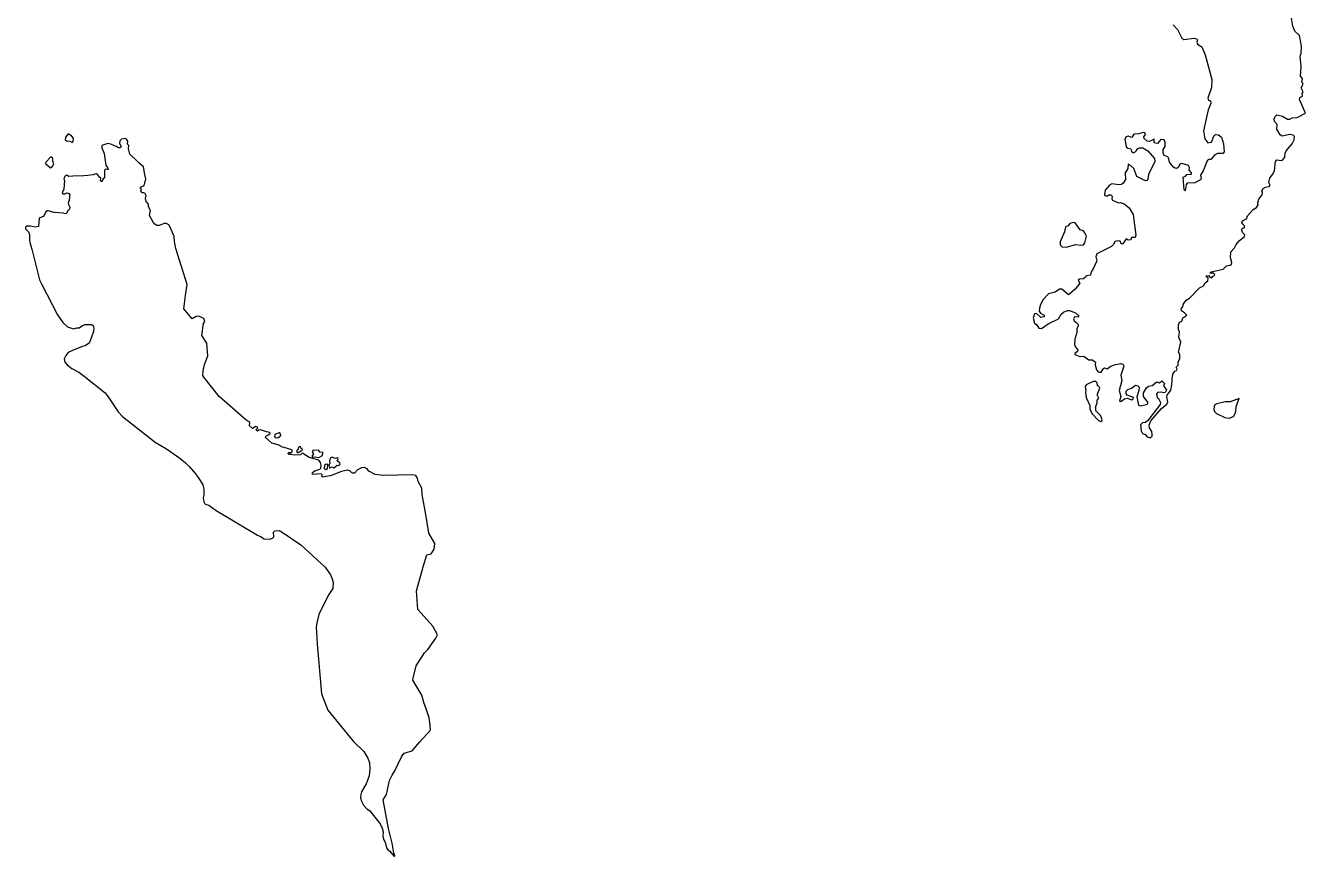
# Model space of a CAD drawing. Extents: x 369010 to 739155, y 6377141 to 6616555.
# Drawn here: x 441110 to 446675, y 6517094 to 6520707 of the extents above; entities that cross this region are included whole.
import ezdxf

# ---------------------------------------------------------------- set-up
doc = ezdxf.new("R2010")
doc.units = 0
doc.header["$LTSCALE"] = 40
doc.layers.add('1', color=7, linetype='Continuous', lineweight=13)

msp = doc.modelspace()

# ---------------------------------------------------------------- linework, layer by layer
at = {"layer": '1'}
for points in [[(446648.46, 6520663.74), (446629.1, 6520683.1), (446619.33, 6520703.79), (446613.87, 6520739.54)], [(446099.65, 6520709.91), (446118.68, 6520690.55)], [(446118.68, 6520690.55), (446137.72, 6520651.66), (446145.99, 6520646.36), (446190.51, 6520651.66), (446200.61, 6520649.34), (446205.74, 6520644.7)], [(446205.74, 6520644.7), (446203.09, 6520634.28), (446206.07, 6520625.67), (446224.11, 6520614.25), (446239.5, 6520579.5), (446268.47, 6520471.92), (446266.64, 6520437.82), (446250.26, 6520391.65), (446252.74, 6520382.88), (446261.85, 6520379.9), (446263.17, 6520367.49), (446251.58, 6520339.85), (446232.22, 6520249.15), (446237.02, 6520214.06), (446251.09, 6520196.35), (446265.98, 6520199.5), (446276.74, 6520226.48), (446284.19, 6520232.76), (446296.44, 6520232.1), (446309.51, 6520221.18), (446319.11, 6520192.38), (446321.76, 6520158.29), (446315.3, 6520151.01), (446291.97, 6520150.34), (446278.89, 6520143.89), (446263.17, 6520125.19), (446254.23, 6520124.53), (446248.11, 6520118.24), (446229.41, 6520075.04), (446218.15, 6520056.34), (446220.8, 6520042.6), (446218.48, 6520036.31), (446193.33, 6520022.57), (446161.05, 6520021.91), (446156.75, 6520014.63), (446152.12, 6519988.15), (446146.82, 6519992.45), (446143.51, 6520048.06), (446153.94, 6520051.7), (446158.9, 6520058.65), (446179.92, 6520060.31), (446179.59, 6520066.43), (446169.66, 6520078.35), (446170.32, 6520090.43), (446166.68, 6520097.88), (446137.22, 6520106.82), (446128.45, 6520104.83), (446123.48, 6520091.09), (446115.21, 6520085.47), (446107.76, 6520086.46), (446101.47, 6520091.42), (446083.27, 6520113.6), (446081.28, 6520128.17), (446076.15, 6520135.95), (446060.26, 6520141.9), (446055.79, 6520152.66), (446056.79, 6520167.39), (446064.56, 6520180.96), (446064.56, 6520199.83), (446061.25, 6520209.43), (446045.53, 6520211.08), (446031.13, 6520194.7), (446017.06, 6520196.35), (446017.4, 6520212.74), (445997.37, 6520203.14), (445986.45, 6520204.79), (445973.04, 6520216.55), (445972.38, 6520223.83), (445979.16, 6520233.26), (445976.85, 6520240.87), (445969.07, 6520242.2), (445951.03, 6520235.91), (445928.02, 6520235.25), (445920.25, 6520220.85), (445903.86, 6520226.14), (445895.58, 6520222.83), (445888.96, 6520213.07), (445895.92, 6520179.97), (445902.54, 6520174.01), (445915.11, 6520170.7), (445918.76, 6520159.61), (445925.54, 6520154.98), (445931.83, 6520155.31), (445940.93, 6520163.58), (445943.91, 6520171.03), (445952.85, 6520175), (445968.24, 6520175.67), (445989.92, 6520162.92), (446018.72, 6520129.49), (446020.37, 6520115.92), (445992.57, 6520059.65), (445989.43, 6520038.96), (445985.45, 6520033), (445979.83, 6520032.34), (445941.1, 6520050.05), (445929.02, 6520085.8), (445914.62, 6520099.2), (445903.86, 6520103.84), (445901.87, 6520085.47), (445891.12, 6520067.1)], [(446135.4, 6519465.98), (446134.41, 6519475.42), (446141.69, 6519484.02), (446142.68, 6519493.79), (446156.75, 6519512.49), (446170.82, 6519521.1), (446214.18, 6519566.61), (446231.56, 6519574.72), (446239.5, 6519588.62), (446249.93, 6519597.73), (446252.25, 6519608.15), (446244.47, 6519614.77), (446243.81, 6519619.41), (446255.89, 6519620.4), (446256.22, 6519613.95), (446267.47, 6519609.48), (446271.44, 6519617.75), (446277.73, 6519618.75), (446281.54, 6519624.54), (446273.76, 6519630.5), (446259.69, 6519630.16), (446265.16, 6519635.79), (446317.62, 6519647.54), (446330.86, 6519661.61), (446347.91, 6519664.92), (446353.37, 6519668.89), (446354.86, 6519676.67), (446348.4, 6519697.36), (446350.39, 6519723.67), (446366.44, 6519740.39), (446373.23, 6519754.46), (446386.3, 6519770.84), (446410.14, 6519790.21), (446411.79, 6519796.99), (446401.37, 6519807.59), (446397.72, 6519817.68), (446400.37, 6519824.63), (446410.47, 6519829.1), (446410.14, 6519836.38), (446398.39, 6519848.46), (446401.7, 6519857.73), (446418.74, 6519867.17), (446423.54, 6519879.25), (446447.04, 6519907.88), (446462.11, 6519915.66), (446469.06, 6519926.91), (446467.07, 6519936.35), (446471.87, 6519952.4), (446486.43, 6519970.77), (446488.42, 6519981.2), (446485.77, 6519988.81), (446491.56, 6519998.25), (446500.83, 6520004.53), (446516.89, 6520007.84), (446520.86, 6520012.81), (446516.06, 6520024.56), (446520.03, 6520043.92), (446532.11, 6520059.32), (446539.73, 6520076.03), (446544.69, 6520116.58), (446549.99, 6520122.54), (446570.68, 6520120.55), (446577.13, 6520123.2), (446585.07, 6520134.62), (446587.06, 6520152), (446591.36, 6520161.6), (446617.51, 6520192.38), (446626.12, 6520210.42), (446627.61, 6520224.82), (446620.82, 6520230.78), (446607.42, 6520233.76), (446573.32, 6520226.48), (446564.72, 6520231.44), (446550.98, 6520256.6), (446552.47, 6520276.62), (446540.89, 6520289.7), (446538.73, 6520301.61), (446542.54, 6520311.05), (446550.48, 6520318.99), (446575.48, 6520313.7), (446596.49, 6520300.62), (446606.42, 6520300.29), (446616.52, 6520306.08), (446638.53, 6520306.75), (446674.61, 6520325.45), (446648.96, 6520385.53), (446650.95, 6520394.63), (446662.53, 6520399.59), (446660.05, 6520411.01), (446664.19, 6520418.63), (446656.41, 6520436), (446664.19, 6520452.06), (446658.39, 6520462.48), (446661.54, 6520477.21), (446653.76, 6520486.48), (446656.57, 6520529.35), (446652.27, 6520574.2), (446656.9, 6520585.78), (446657.73, 6520617.56), (446648.46, 6520663.74)], [(441506.75, 6520180.3), (441481.43, 6520191.72), (441467.86, 6520194.53), (441442.37, 6520185.27), (441441.87, 6520175.17), (441451.64, 6520151.01), (441459.75, 6520099.7), (441466.7, 6520089.44), (441469.51, 6520081.66), (441464.38, 6520081), (441458.09, 6520082.98), (441453.62, 6520078.18), (441454.12, 6520044.26), (441447.17, 6520040.61), (441441.87, 6520027.87), (441436.25, 6520032.34), (441437.07, 6520042.93), (441433.1, 6520046.74), (441423.67, 6520058.65), (441419.36, 6520062.13), (441410.76, 6520060.64), (441405.46, 6520057.66), (441380.97, 6520054.85), (441363.75, 6520053.19), (441316.42, 6520051.7), (441296.73, 6520051.21), (441289.77, 6520056.01), (441278.85, 6520050.05), (441277.2, 6520039.79), (441280.01, 6520033.17), (441276.7, 6519996.09), (441269.09, 6519979.05), (441271.9, 6519975.41), (441280.51, 6519975.41), (441288.95, 6519980.21), (441297.22, 6519978.55), (441302.02, 6519970.44), (441301.69, 6519961.67), (441299.54, 6519948.1), (441295.07, 6519935.19), (441297.72, 6519925.75), (441302.19, 6519917.98), (441300.7, 6519909.04), (441292.42, 6519900.43), (441287.95, 6519889.34), (441281.83, 6519889.01), (441275.87, 6519891.5), (441234.99, 6519893.48), (441209.17, 6519901.59), (441203.88, 6519901.59), (441198.25, 6519897.12), (441190.14, 6519877.59), (441169.12, 6519868.99), (441167.14, 6519833.73), (441153.73, 6519831.09), (441131.55, 6519834.89), (441114.84, 6519834.4), (441110.37, 6519829.93), (441110.37, 6519823.14), (441123.44, 6519810.4), (441127.58, 6519798.65), (441127.58, 6519775.31), (441129.07, 6519764.06), (441137.84, 6519734.93), (441171.44, 6519601.37), (441179.22, 6519583.49), (441249.39, 6519449.43), (441272.89, 6519415.18), (441292.92, 6519397.14), (441319.23, 6519387.7), (441332.64, 6519392.34), (441343.23, 6519392.34), (441357.96, 6519402.43), (441370.04, 6519407.4), (441396.36, 6519407.73), (441403.48, 6519402.6), (441407.12, 6519391.01), (441405.79, 6519377.27), (441395.7, 6519347.15), (441386.26, 6519325.47), (441379.81, 6519321.5), (441369.71, 6519314.55), (441357.96, 6519311.57), (441316.75, 6519295.68), (441296.06, 6519285.25), (441285.64, 6519272.51), (441277.53, 6519257.45), (441280.34, 6519244.04), (441290.77, 6519231.47), (441311.29, 6519216.4), (441341.41, 6519199.69), (441365.08, 6519182.15), (441456.77, 6519110.32), (441472.33, 6519088.64), (441513.37, 6519026.74), (441531.58, 6519007.37), (441674.24, 6518895.16), (441723.56, 6518865.87), (441780.33, 6518825.98), (441805.98, 6518805.13)], [(442394.84, 6518795.36), (442392.53, 6518807.78), (442384.91, 6518816.55), (442343.21, 6518828.13), (442319.87, 6518843.86), (442318.55, 6518846.83), (442312.42, 6518848.16), (442305.14, 6518840.21), (442277.5, 6518839.55), (442265.25, 6518841.54), (442256.15, 6518842.53), (442251.19, 6518846.83), (442254.17, 6518850.64), (442266.91, 6518850.97), (442270.88, 6518856.93), (442267.24, 6518862.89), (442234.47, 6518872.98), (442227.85, 6518873.32), (442208.32, 6518884.4), (442180.68, 6518891.02), (442153.71, 6518915.68), (442154.7, 6518921.81), (442168.1, 6518928.76), (442174.06, 6518933.89), (442172.41, 6518937.86), (442158.01, 6518940.84), (442132.02, 6518948.45), (442125.07, 6518947.46), (442118.62, 6518943.82), (442112, 6518950.77), (442119.94, 6518955.9), (442118.95, 6518961.2), (442111.67, 6518963.18), (442096.28, 6518955.24), (442084.19, 6518966.49), (442085.19, 6518980.56), (442067.48, 6518992.64), (441951.96, 6519094.43), (441884.93, 6519178.5), (441880.79, 6519185.79), (441882.44, 6519206.14), (441888.9, 6519233.12), (441902.3, 6519270.86), (441898.99, 6519326.63), (441876.32, 6519359.23), (441883.77, 6519412.2), (441890.22, 6519419.64), (441885.75, 6519433.38), (441862.91, 6519442.81), (441852.49, 6519441.99), (441835.28, 6519432.22), (441798.37, 6519474.59), (441806.15, 6519532.85), (441812.6, 6519581.01), (441762.95, 6519737.74), (441757.49, 6519768.36), (441755.83, 6519790.04), (441738.62, 6519830.76), (441732.66, 6519840.85), (441722.4, 6519845.82), (441712.64, 6519846.64), (441691.45, 6519837.38), (441680.53, 6519837.71), (441672.58, 6519843.83), (441665.63, 6519851.61), (441649.75, 6519881.4), (441653.72, 6519902.92), (441645.28, 6519919.3), (441644.61, 6519929.89), (441634.85, 6519941.31), (441631.54, 6519955.05), (441634.52, 6519968.45), (441629.88, 6519976.56), (441624.75, 6519979.54), (441616.98, 6519979.54), (441611.18, 6519985.67), (441614.49, 6519993.78), (441608.7, 6520002.71), (441616.48, 6520009.33), (441625.09, 6520010.16), (441629.39, 6520021.58), (441632.53, 6520041.11), (441628.06, 6520059.48), (441622.77, 6520093.08), (441604.07, 6520108.64), (441595.79, 6520117.57), (441564.01, 6520148.19), (441557.39, 6520170.54), (441559.71, 6520184.77), (441553.75, 6520191.72), (441554.42, 6520204.79), (441549.45, 6520213.07), (441543, 6520215.72), (441527.93, 6520213.4), (441520.16, 6520206.45), (441518, 6520194.53), (441526.28, 6520181.29), (441522.97, 6520175.17), (441514.53, 6520175.5), (441506.75, 6520180.3)], [(445891.12, 6520067.1), (445892.44, 6520037.97), (445883.01, 6520021.58), (445875.72, 6520015.95), (445863.64, 6520014.3), (445832.53, 6520018.6), (445822.27, 6520013.64), (445804.56, 6519991.79), (445800.59, 6519972.76), (445803.23, 6519967.46), (445810.85, 6519965.48), (445819.62, 6519970.77), (445829.38, 6519971.1), (445834.84, 6519964.48), (445832.69, 6519953.39), (445835.51, 6519947.77), (445862.15, 6519936.35), (445869.27, 6519937.34), (445887.31, 6519932.38), (445907.67, 6519914.34), (445925.21, 6519885.21), (445937.46, 6519796), (445934.15, 6519785.57), (445918.76, 6519785.24), (445915.11, 6519774.65), (445904.52, 6519773.82), (445895.58, 6519779.95), (445880.52, 6519758.1), (445874.23, 6519758.6), (445868.94, 6519769.52), (445861.16, 6519771.51), (445845.44, 6519767.53), (445840.47, 6519754.79), (445832.03, 6519746.85), (445767.48, 6519714.08), (445763.68, 6519701), (445767.48, 6519683.29), (445750.44, 6519646.55), (445742.66, 6519636.45), (445740.01, 6519622.06), (445720.98, 6519619.41), (445718, 6519612.46), (445709.89, 6519606.17), (445692.18, 6519604.68), (445686.72, 6519599.38), (445693.34, 6519586.31), (445673.98, 6519560.65), (445644.02, 6519536.82), (445615.39, 6519561.32), (445604.96, 6519560.98), (445585.93, 6519547.58), (445557.13, 6519540.3), (445533.79, 6519515.47), (445522.54, 6519494.45), (445518.9, 6519478.4), (445517.57, 6519464.99), (445522.54, 6519457.05), (445538.92, 6519447.28), (445538.59, 6519440.33), (445525.02, 6519437.35), (445505.82, 6519454.73), (445496.22, 6519452.91), (445491.26, 6519434.21), (445496.55, 6519412.53), (445507.64, 6519405.91), (445515.92, 6519391.18), (445527.34, 6519389.19), (445555.97, 6519410.21), (445600.82, 6519431.89), (445612.41, 6519451.59), (445622.67, 6519460.36), (445640.38, 6519467.64), (445649.48, 6519467.64), (445675.46, 6519458.37), (445689.86, 6519444.97), (445686.88, 6519438.35), (445670.67, 6519440.33), (445666.36, 6519431.89), (445669.67, 6519423.62), (445684.4, 6519411.53), (445688.37, 6519402.1), (445681.09, 6519389.19), (445680.43, 6519372.81), (445671.66, 6519343.02), (445670.5, 6519320.01), (445675.13, 6519307.93), (445685.89, 6519297.17), (445684.24, 6519289.89), (445672.49, 6519281.45), (445671.82, 6519276.15), (445694.17, 6519267.88), (445711.54, 6519269.53), (445733.06, 6519254.14), (445747.29, 6519253.48), (445755.07, 6519249.67), (445761.69, 6519243.05), (445760.37, 6519231.3), (445766.82, 6519210.61), (445773.44, 6519201.67), (445778.74, 6519199.52)], [(445778.74, 6519199.52), (445786.52, 6519199.19), (445796.12, 6519216.24), (445801.25, 6519219.38), (445812.83, 6519214.25), (445825.25, 6519225.01), (445843.62, 6519231.96), (445871.92, 6519237.09), (445881.52, 6519234.78), (445885.49, 6519226), (445872.58, 6519186.95), (445876.22, 6519163.77), (445864.47, 6519120.41), (445871.92, 6519094.26), (445865.79, 6519073.24), (445871.92, 6519072.25), (445887.97, 6519083.34), (445900.88, 6519086.32), (445918.26, 6519079.86), (445925.38, 6519083.34), (445926.7, 6519089.96), (445900.22, 6519100.39), (445895.92, 6519106.68), (445895.58, 6519117.1), (445902.7, 6519124.72), (445918.92, 6519130.67), (445935.64, 6519143.42), (445946.23, 6519140.77), (445951.53, 6519135.14), (445950.86, 6519120.41), (445941.93, 6519093.27), (445948.55, 6519056.86), (445957.98, 6519053.22), (445982.64, 6519059.51), (445990.09, 6519062.49), (445989.43, 6519069.93), (445970.89, 6519093.6), (445970.89, 6519109.99), (445983.63, 6519132.33), (445991.74, 6519138.45), (446008.46, 6519141.76), (446028.82, 6519157.15), (446039.74, 6519154.18), (446050.17, 6519161.79), (446061.59, 6519150.53), (446057.45, 6519139.78), (446070.19, 6519123.06), (446064.56, 6519111.97), (446058.61, 6519109.65), (446048.84, 6519113.3), (446032.13, 6519110.98), (446027.82, 6519104.03), (446030.14, 6519090.29), (446036.43, 6519085.33), (446044.21, 6519067.95), (446043.05, 6519058.85), (445990.25, 6518990), (445979.5, 6518980.4), (445965.76, 6518979.24), (445957.48, 6518970.96), (445960.79, 6518945.14), (445966.09, 6518933.89), (445978.17, 6518928.76), (445986.78, 6518918.17), (446000.51, 6518914.86), (446008.29, 6518922.14), (446008.96, 6518930.58), (446006.64, 6518941.83), (445996.21, 6518958.55), (445995.55, 6518969.64), (446002.17, 6518987.68), (446048.84, 6519042.13), (446072.18, 6519060.17), (446076.98, 6519070.26), (446071.68, 6519090.62), (446073.83, 6519100.06), (446089.06, 6519121.74), (446094.19, 6519144.74), (446096.18, 6519184.3), (446099.32, 6519194.56), (446106.27, 6519203.99), (446114.38, 6519206.97), (446117.03, 6519213.26), (446113.39, 6519221.04), (446121.33, 6519230.97), (446121.99, 6519245.04), (446128.78, 6519258.11), (446128.45, 6519276.48), (446123.32, 6519286.91), (446132.59, 6519330.6), (446124.15, 6519352.28), (446127.29, 6519375.12), (446122.16, 6519384.72), (446122.82, 6519405.91), (446127.46, 6519417.49), (446137.72, 6519421.63), (446142.35, 6519435.53), (446158.41, 6519447.28), (446148.81, 6519458.04), (446135.4, 6519465.98)], [(441805.98, 6518805.13), (441821.37, 6518789.74), (441851, 6518756.3), (441869.7, 6518729.33), (441880.29, 6518709.47), (441885.75, 6518689.77), (441885.75, 6518665.77), (441882.11, 6518653.19), (441884.6, 6518636.48), (441890.22, 6518627.38), (441896.68, 6518624.07), (441906.94, 6518621.75), (441938.55, 6518597.75), (442118.78, 6518490.84), (442131.86, 6518485.54), (442148.24, 6518475.77), (442171.91, 6518473.79), (442183.99, 6518477.93), (442189.12, 6518483.22), (442188.13, 6518503.91), (442194.09, 6518509.87), (442212.96, 6518512.02), (442222.22, 6518506.89), (442306.3, 6518448.8), (442413.05, 6518352.14), (442435.56, 6518318.05), (442443.34, 6518301.66), (442448.3, 6518285.61), (442446.32, 6518259.63), (442428.94, 6518233.15), (442395.01, 6518167.61), (442385.74, 6518145.59), (442376.64, 6518110.18), (442374.16, 6518090.48), (442376.47, 6518044.97), (442377.47, 6518018.98), (442396.83, 6517801.35)], [(442396.83, 6517801.35), (442424.14, 6517729.52), (442534.2, 6517595.13), (442580.21, 6517550.61), (442598.25, 6517521.81), (442604.87, 6517501.45), (442607.52, 6517475.14), (442604.54, 6517445.02), (442590.97, 6517409.93), (442571.27, 6517375.17), (442567.63, 6517363.75), (442566.64, 6517349.69), (442570.11, 6517334.29), (442579.88, 6517316.92), (442593.95, 6517301.19), (442604.87, 6517293.25), (442652.04, 6517235.82), (442660.15, 6517217.78), (442664.95, 6517201.06), (442663.95, 6517180.21), (442667.93, 6517166.31), (442673.55, 6517156.21), (442678.85, 6517132.21), (442686.63, 6517121.12), (442694.24, 6517117.15), (442712.28, 6517094.31), (442715.09, 6517097.13), (442714.76, 6517103.75), (442711.62, 6517109.04), (442703.67, 6517152.57), (442687.95, 6517214.96), (442665.44, 6517340.75), (442679.01, 6517363.75), (442692.59, 6517424), (442704.67, 6517447.99), (442716.42, 6517467.03), (442744.22, 6517527.27), (442756.64, 6517543.66), (442771.03, 6517547.63), (442791.06, 6517552.92), (442824.82, 6517592.15), (442871.16, 6517643.95), (442869.51, 6517664.64), (442866.86, 6517687.31), (442864.54, 6517696.42), (442851.14, 6517740.77), (442843.86, 6517758.65), (442832.44, 6517795.06), (442793.54, 6517860.43), (442795.86, 6517868.87), (442808.11, 6517922.66), (442844.52, 6517979.76), (442858.92, 6517994.49), (442894.17, 6518042.65), (442901.45, 6518058.37), (442880.76, 6518094.78), (442843.19, 6518137.65), (442815.72, 6518168.6), (442811.75, 6518229.5), (442810.26, 6518249.53), (442834.09, 6518337.08), (442838.89, 6518353.14), (442854.61, 6518405.93), (442873.32, 6518410.07), (442886.89, 6518430.43), (442890.2, 6518455.42), (442863.06, 6518500.27), (442849.81, 6518581.2), (442834.09, 6518668.42), (442832.77, 6518695.4), (442817.38, 6518725.19), (442813.57, 6518739.59), (442806.62, 6518750.35), (442793.54, 6518752.99), (442665.11, 6518750.01), (442630.52, 6518755.31), (442602.39, 6518768.72), (442595.77, 6518779.31), (442584.02, 6518785.76), (442570.28, 6518783.45), (442553.89, 6518775.67), (442540.82, 6518760.61), (442532.38, 6518760.28), (442527.08, 6518763.59), (442520.63, 6518771.03), (442511.36, 6518773.68), (442496.63, 6518771.36), (442484.55, 6518768.05), (442435.56, 6518749.68), (442413.55, 6518746.21), (442404.28, 6518743.89), (442398.49, 6518745.88), (442399.15, 6518753.99), (442394.84, 6518757.63), (442357.77, 6518754.98), (442358.43, 6518763.25), (442368.53, 6518771.36), (442390.21, 6518777.98), (442394.51, 6518782.45), (442394.84, 6518795.36)]]:
    msp.add_lwpolyline(points, dxfattribs=at)
for points in [[(441312.94, 6520198.17), (441317.41, 6520202.48), (441318.9, 6520217.37), (441310.13, 6520227.8), (441295.73, 6520236.07), (441283.98, 6520222.17), (441282.66, 6520210.42), (441288.78, 6520205.46), (441302.19, 6520204.63)], [(441220.26, 6520136.77), (441197.92, 6520113.6), (441197.59, 6520107.48), (441218.77, 6520088.61), (441227.71, 6520095.56), (441233.34, 6520105.49), (441228.21, 6520116.75), (441228.87, 6520128.66)], [(445665.2, 6519850.45), (445650.47, 6519845.82), (445643.03, 6519836.71), (445631.11, 6519831.75), (445626.97, 6519810.73), (445607.94, 6519765.88), (445608.93, 6519753.8), (445616.71, 6519745.19), (445634.42, 6519743.87), (445676.46, 6519755.12), (445697.97, 6519752.47), (445709.89, 6519754.13), (445716.34, 6519762.57), (445722.3, 6519790.54), (445717.34, 6519803.28), (445709.56, 6519813.71), (445695.49, 6519819), (445673.15, 6519848.8)], [(445785.52, 6518985.69), (445790.49, 6518989.33), (445789.5, 6518999.1), (445783.7, 6519011.35), (445764.17, 6519032.2), (445763.18, 6519050.24), (445769.31, 6519066.29), (445769.97, 6519077.55), (445776.92, 6519086.32), (445769.31, 6519101.38), (445780.23, 6519130.67), (445776.92, 6519138.78), (445770.3, 6519140.77), (445768.97, 6519154.18), (445762.85, 6519159.47), (445752.26, 6519159.14), (445721.14, 6519145.4), (445716.51, 6519134.81), (445719.82, 6519120.74), (445718.16, 6519110.98), (445720.98, 6519089.96), (445737.69, 6519055.53), (445737.36, 6519040.81), (445745.64, 6519020.12), (445774.77, 6518989.33)], [(446386.47, 6519084.66), (446347.41, 6519071.59), (446326.39, 6519071.59), (446289.65, 6519061.82), (446281.54, 6519057.85), (446277.57, 6519050.57), (446275.91, 6519037.83), (446279.22, 6519028.39), (446287.66, 6519020.45), (446323.74, 6519003.07), (446342.78, 6519000.09), (446362.14, 6519007.37), (446370.08, 6519022.43), (446375.22, 6519054.87)], [(442212.46, 6518935.88), (442193.76, 6518928.43), (442192.27, 6518919.82), (442196.07, 6518915.68), (442207, 6518913.7), (442219.74, 6518924.46), (442219.08, 6518931.08)], [(442301.5, 6518876.29), (442296.7, 6518872.32), (442294.38, 6518862.89), (442288.09, 6518858.92), (442290.74, 6518851.3), (442297.03, 6518851.3), (442305.14, 6518858.25), (442313.42, 6518858.92), (442313.75, 6518864.54), (442308.78, 6518867.69), (442307.13, 6518875.63)], [(442361.08, 6518860.9), (442356.78, 6518853.62), (442361.74, 6518843.52), (442355.45, 6518835.25), (442357.11, 6518829.79), (442366.21, 6518831.77), (442384.91, 6518828.79), (442401.63, 6518838.23), (442403.29, 6518850.97), (442389.55, 6518852.3), (442384.91, 6518858.59)], [(442417.52, 6518800.16), (442411.23, 6518795.36), (442407.59, 6518781.46), (442415.86, 6518776.99), (442423.31, 6518780.96), (442424.3, 6518798.01)], [(442443.67, 6518830.45), (442434.57, 6518825.82), (442431.59, 6518813.4), (442433.24, 6518804.8), (442429.27, 6518794.7), (442431.26, 6518782.78), (442441.35, 6518788.08), (442450.29, 6518783.45), (442465.02, 6518795.69), (442472.13, 6518794.7), (442478.09, 6518799.5), (442477.1, 6518805.46), (442465.68, 6518814.06), (442468.99, 6518824.82), (442465.02, 6518827.14), (442454.76, 6518824.82)]]:
    msp.add_lwpolyline(points, close=True, dxfattribs=at)

doc.saveas('drawing.dxf')
